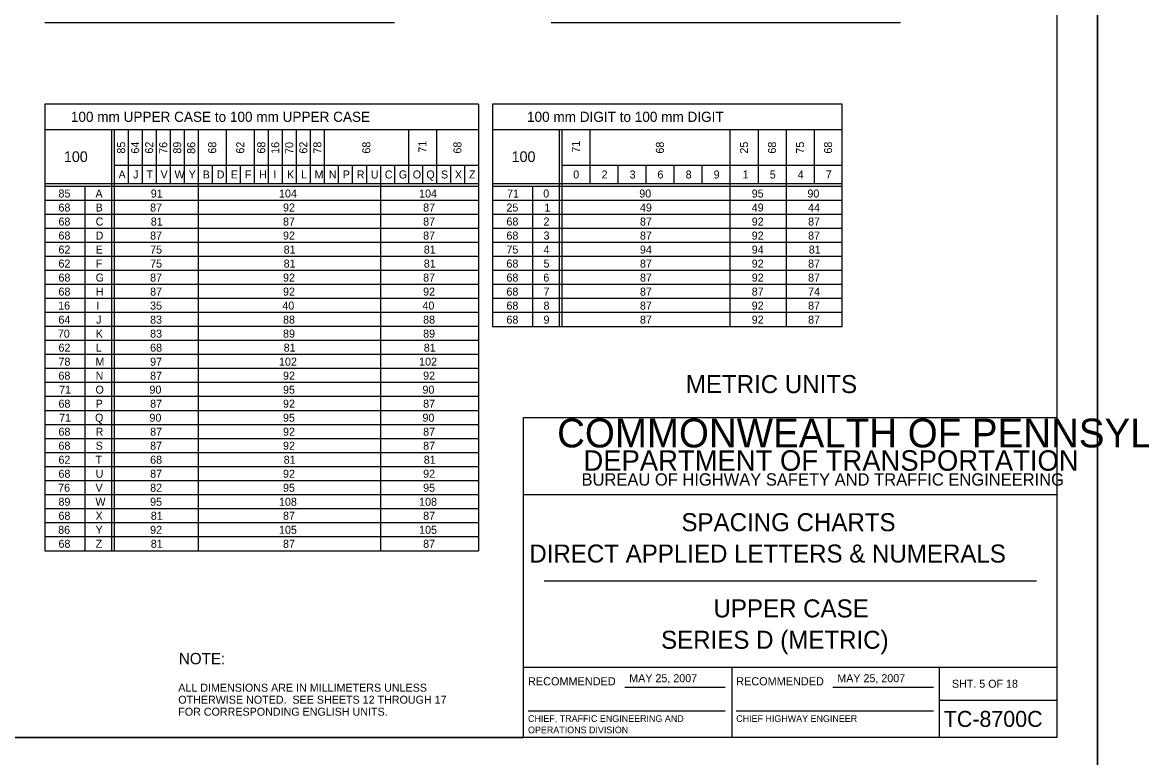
# Model space of a CAD drawing. Extents: x 637580 to 641849, y 297270 to 299646.
# Drawn here: x 638859.5 to 639278.9, y 299059.1 to 299334.6 of the extents above; entities that cross this region are included whole.
import ezdxf

# ---------------------------------------------------------------- set-up
doc = ezdxf.new("R2010")
doc.units = 0
for name, color, linetype in [('1', 7, 'Continuous'), ('2', 7, 'Continuous'), ('XCS-GRID-HVGL', 7, 'Continuous')]:
    doc.layers.add(name, color=color, linetype=linetype)

msp = doc.modelspace()

# ---------------------------------------------------------------- linework, layer by layer
at = {"layer": '1'}
for p, q in [((639247.31, 299066.63), (639247.31, 299630.63)), ((639047.31, 299066.63), (639047.31, 299186.63)), ((639047.31, 299186.63), (639247.31, 299186.63)), ((639247.31, 299157.63), (639047.31, 299157.63)), ((639055.06, 299125.31), (639239.56, 299125.31)), ((639047.31, 299093), (639247.31, 299093)), ((639125.31, 299093), (639125.31, 299066.63)), ((639203.19, 299066.63), (639203.19, 299093)), ((639085.24, 299085.57), (639122.87, 299085.57)), ((639163.24, 299085.57), (639200.87, 299085.57)), ((639048.99, 299076.68), (639122.87, 299076.68)), ((639126.99, 299076.68), (639200.87, 299076.68)), ((639203.19, 299080.63), (639247.31, 299080.63)), ((639247.31, 299066.63), (638461.31, 299066.63)), ((638461.31, 299066.63), (639047.31, 299066.63))]:
    msp.add_line(p, q, dxfattribs=at)
at = {"layer": '2'}
for p, q in [((638867.91, 299334.63), (638998.91, 299334.63)), ((639057.61, 299334.63), (639188.61, 299334.63)), ((639030.41, 299304), (638867.91, 299304)), ((638867.91, 299304), (638867.91, 299136.63)), ((639030.41, 299304), (639030.41, 299136.63)), ((639166.66, 299304), (639035.66, 299304)), ((639035.66, 299304), (639035.66, 299220.63)), ((639166.66, 299220.63), (639166.66, 299304)), ((638867.91, 299294.5), (639030.41, 299294.5)), ((638892.91, 299294.5), (638892.91, 299136.63)), ((638893.91, 299294.5), (638893.91, 299136.63)), ((638899.16, 299294.5), (638899.16, 299274.13)), ((638904.41, 299294.5), (638904.41, 299274.13)), ((638909.66, 299294.5), (638909.66, 299274.13)), ((638914.91, 299294.5), (638914.91, 299274.13)), ((638920.16, 299294.5), (638920.16, 299274.13)), ((638925.41, 299294.5), (638925.41, 299136.63)), ((638935.91, 299294.5), (638935.91, 299274.13)), ((638946.41, 299294.5), (638946.41, 299274.13)), ((638951.66, 299294.5), (638951.66, 299274.13)), ((638956.91, 299294.5), (638956.91, 299274.13)), ((638962.16, 299294.5), (638962.16, 299274.13)), ((638967.41, 299294.5), (638967.41, 299274.13)), ((638972.66, 299294.5), (638972.66, 299274.13)), ((639004.16, 299294.5), (639004.16, 299274.13)), ((639014.66, 299294.5), (639014.66, 299274.13)), ((639035.66, 299294.5), (639166.66, 299294.5)), ((639060.66, 299294.5), (639060.66, 299220.63)), ((639061.66, 299294.5), (639061.66, 299220.63)), ((639072.16, 299294.5), (639072.16, 299274.13)), ((639124.66, 299294.5), (639124.66, 299220.63)), ((639135.16, 299294.5), (639135.16, 299274.13)), ((639145.66, 299294.5), (639145.66, 299220.63)), ((639156.16, 299294.5), (639156.16, 299274.13)), ((638893.91, 299281.13), (639030.41, 299281.13)), ((638930.66, 299281.13), (638930.66, 299274.13)), ((638941.16, 299281.13), (638941.16, 299274.13)), ((638977.91, 299281.13), (638977.91, 299274.13)), ((638983.16, 299281.13), (638983.16, 299274.13)), ((638988.41, 299281.13), (638988.41, 299274.13)), ((638988.41, 299281.13), (638988.41, 299274.13)), ((638993.66, 299281.13), (638993.66, 299136.63)), ((638998.91, 299281.13), (638998.91, 299274.13)), ((639009.41, 299281.13), (639009.41, 299274.13)), ((639019.91, 299281.13), (639019.91, 299274.13)), ((639025.16, 299281.13), (639025.16, 299274.13)), ((639061.66, 299281.13), (639166.66, 299281.13)), ((639082.66, 299281.13), (639082.66, 299274.13)), ((639093.16, 299281.13), (639093.16, 299274.13)), ((639103.66, 299281.13), (639103.66, 299274.13)), ((639114.16, 299281.13), (639114.16, 299274.13)), ((639030.41, 299274.13), (638867.91, 299274.13)), ((639166.66, 299274.13), (639035.66, 299274.13)), ((639030.41, 299273.13), (638867.91, 299273.13)), ((638882.91, 299273.13), (638882.91, 299136.63)), ((639166.66, 299273.13), (639035.66, 299273.13)), ((639050.66, 299273.13), (639050.66, 299220.63)), ((639030.41, 299267.88), (638867.91, 299267.88)), ((639166.66, 299267.88), (639035.66, 299267.88)), ((639030.41, 299262.63), (638867.91, 299262.63)), ((639166.66, 299262.63), (639035.66, 299262.63)), ((639030.41, 299257.38), (638867.91, 299257.38)), ((639166.66, 299257.38), (639035.66, 299257.38)), ((639030.41, 299252.13), (638867.91, 299252.13)), ((639166.66, 299252.13), (639035.66, 299252.13)), ((639030.41, 299246.88), (638867.91, 299246.88)), ((639166.66, 299246.88), (639035.66, 299246.88)), ((639030.41, 299241.63), (638867.91, 299241.63)), ((639166.66, 299241.63), (639035.66, 299241.63)), ((639030.41, 299236.38), (638867.91, 299236.38)), ((639166.66, 299236.38), (639035.66, 299236.38)), ((639030.41, 299231.13), (638867.91, 299231.13)), ((639166.66, 299231.13), (639035.66, 299231.13)), ((639030.41, 299225.88), (638867.91, 299225.88)), ((639166.66, 299225.88), (639035.66, 299225.88)), ((639030.41, 299220.63), (638867.91, 299220.63)), ((639035.66, 299220.63), (639166.66, 299220.63)), ((639030.41, 299215.38), (638867.91, 299215.38)), ((639030.41, 299210.13), (638867.91, 299210.13)), ((639030.41, 299204.88), (638867.91, 299204.88)), ((639030.41, 299199.63), (638867.91, 299199.63)), ((639030.41, 299194.38), (638867.91, 299194.38)), ((639030.41, 299189.13), (638867.91, 299189.13)), ((639030.41, 299183.88), (638867.91, 299183.88)), ((639030.41, 299178.63), (638867.91, 299178.63)), ((639030.41, 299173.38), (638867.91, 299173.38)), ((639030.41, 299168.13), (638867.91, 299168.13)), ((639030.41, 299162.88), (638867.91, 299162.88)), ((639030.41, 299157.63), (638867.91, 299157.63)), ((639030.41, 299152.38), (638867.91, 299152.38)), ((639030.41, 299147.13), (638867.91, 299147.13)), ((639030.41, 299141.88), (638867.91, 299141.88)), ((638867.91, 299136.63), (638867.91, 299136.63)), ((638867.91, 299136.63), (639030.41, 299136.63))]:
    msp.add_line(p, q, dxfattribs=at)
at = {"layer": 'XCS-GRID-HVGL'}
for points in [[(638421.31, 299645.63), (639262.31, 299645.63), (639262.31, 299051.63), (638421.31, 299051.63)], [(639262.31, 299645.63), (640103.31, 299645.63), (640103.31, 299051.63), (639262.31, 299051.63)]]:
    msp.add_lwpolyline(points, close=True, dxfattribs=at)

# ---------------------------------------------------------------- texts
at = {"layer": '1'}
for s, height, p in [('COMMONWEALTH OF PENNSYLVANIA', 10.7828, (639059.9, 299175.36)), ('DEPARTMENT OF TRANSPORTATION', 7.6837, (639069.76, 299166.61)), ('BUREAU OF HIGHWAY SAFETY AND TRAFFIC ENGINEERING', 4.6253, (639069.04, 299161.04)), ('SPACING CHARTS', 6.75, (639106.47, 299143.97)), ('DIRECT APPLIED LETTERS & NUMERALS', 6.75, (639049.47, 299132.22)), ('UPPER CASE', 6.75, (639118.47, 299111.66)), ('SERIES D (METRIC)', 6.75, (639098.84, 299099.91)), ('RECOMMENDED', 3.048, (639048.99, 299086.2)), ('RECOMMENDED', 3.048, (639126.99, 299086.2)), ('SHT. 5 OF 18', 3, (639207.82, 299085.31)), ('TC-8700C', 6, (639204.77, 299070.63)), ('CHIEF, TRAFFIC ENGINEERING AND', 2.5, (639048.99, 299072.51)), ('CHIEF HIGHWAY ENGINEER', 2.5, (639126.99, 299072.51)), ('OPERATIONS DIVISION', 2.5, (639048.99, 299068.26))]:
    msp.add_text(s, height=height, dxfattribs=at).set_placement(p)
at = {"layer": '2'}
for s, height, p in [('100 mm UPPER CASE to 100 mm UPPER CASE', 3.8, (638877.7, 299297.35)), ('100 mm DIGIT to 100 mm DIGIT', 3.8, (639048.61, 299297.35)), ('100', 4, (638875.1, 299282.31)), ('100', 4, (639042.85, 299282.31)), ('A', 3, (638895.56, 299276.13)), ('J', 3, (638901.04, 299276.13)), ('T', 3, (638906.04, 299276.13)), ('V', 3, (638911.31, 299276.13)), ('W', 3, (638916.53, 299276.13)), ('Y', 3, (638921.84, 299276.13)), ('B', 3, (638927.1, 299276.13)), ('D', 3, (638932.35, 299276.13)), ('E', 3, (638937.62, 299276.13)), ('F', 3, (638942.92, 299276.13)), ('H', 3, (638948.19, 299276.13)), ('I', 3, (638953.6, 299276.13)), ('K', 3, (638958.69, 299276.13)), ('L', 3, (638963.94, 299276.13)), ('M', 3, (638969.03, 299276.13)), ('N', 3, (638974.35, 299276.13)), ('P', 3, (638979.6, 299276.13)), ('R', 3, (638984.85, 299276.13)), ('U', 3, (638990.09, 299276.13)), ('C', 3, (638995.35, 299276.13)), ('G', 3, (639000.6, 299276.13)), ('O', 3, (639005.81, 299276.13)), ('Q', 3, (639010.88, 299276.13)), ('S', 3, (639016.37, 299276.13)), ('X', 3, (639021.59, 299276.13)), ('Z', 3, (639026.85, 299276.13)), ('0', 3, (639065.93, 299276.13)), ('2', 3, (639076.56, 299276.13)), ('3', 3, (639087.06, 299276.13)), ('6', 3, (639097.48, 299276.13)), ('8', 3, (639108.06, 299276.13)), ('9', 3, (639118.55, 299276.13)), ('1', 3, (639129.4, 299276.13)), ('5', 3, (639139.56, 299276.13)), ('4', 3, (639150.06, 299276.13)), ('7', 3, (639160.56, 299276.13)), ('85', 3, (638873.06, 299269)), ('A', 3, (638886.93, 299269)), ('91', 3, (638907.65, 299269)), ('104', 3, (638955.69, 299269)), ('104', 3, (639008.19, 299269)), ('71', 3, (639041.15, 299269)), ('0', 3, (639054.68, 299269)), ('90', 3, (639090.68, 299269)), ('95', 3, (639132.81, 299269)), ('90', 3, (639153.68, 299269)), ('68', 3, (638873.06, 299263.75)), ('B', 3, (638886.98, 299263.75)), ('87', 3, (638907.4, 299263.75)), ('92', 3, (638957.19, 299263.75)), ('87', 3, (639009.69, 299263.75)), ('25', 3, (639040.9, 299263.75)), ('1', 3, (639055.15, 299263.75)), ('49', 3, (639090.93, 299263.75)), ('49', 3, (639132.81, 299263.75)), ('44', 3, (639153.93, 299263.75)), ('68', 3, (638873.06, 299258.5)), ('C', 3, (638886.98, 299258.5)), ('81', 3, (638907.65, 299258.5)), ('87', 3, (638957.19, 299258.5)), ('87', 3, (639009.69, 299258.5)), ('68', 3, (639040.9, 299258.5)), ('2', 3, (639054.81, 299258.5)), ('87', 3, (639090.93, 299258.5)), ('92', 3, (639132.81, 299258.5)), ('87', 3, (639153.93, 299258.5)), ('68', 3, (638873.06, 299253.25)), ('D', 3, (638886.98, 299253.25)), ('87', 3, (638907.4, 299253.25)), ('92', 3, (638957.19, 299253.25)), ('87', 3, (639009.69, 299253.25)), ('68', 3, (639040.9, 299253.25)), ('3', 3, (639054.81, 299253.25)), ('87', 3, (639090.93, 299253.25)), ('92', 3, (639132.81, 299253.25)), ('87', 3, (639153.93, 299253.25)), ('62', 3, (638873.06, 299248)), ('E', 3, (638886.99, 299248)), ('75', 3, (638907.4, 299248)), ('81', 3, (638957.44, 299248)), ('81', 3, (639009.94, 299248)), ('75', 3, (639040.9, 299248)), ('4', 3, (639054.81, 299248)), ('94', 3, (639090.93, 299248)), ('94', 3, (639132.81, 299248)), ('81', 3, (639154.18, 299248)), ('62', 3, (638873.06, 299242.75)), ('F', 3, (638887.05, 299242.75)), ('75', 3, (638907.4, 299242.75)), ('81', 3, (638957.44, 299242.75)), ('81', 3, (639009.94, 299242.75)), ('68', 3, (639040.9, 299242.75)), ('5', 3, (639054.81, 299242.75)), ('87', 3, (639090.93, 299242.75)), ('92', 3, (639132.81, 299242.75)), ('87', 3, (639153.93, 299242.75)), ('68', 3, (638873.06, 299237.5)), ('G', 3, (638886.98, 299237.5)), ('87', 3, (638907.4, 299237.5)), ('92', 3, (638957.19, 299237.5)), ('87', 3, (639009.69, 299237.5)), ('68', 3, (639040.9, 299237.5)), ('6', 3, (639054.73, 299237.5)), ('87', 3, (639090.93, 299237.5)), ('92', 3, (639132.81, 299237.5)), ('87', 3, (639153.93, 299237.5)), ('68', 3, (638873.06, 299232.25)), ('H', 3, (638887.06, 299232.25)), ('87', 3, (638907.4, 299232.25)), ('92', 3, (638957.19, 299232.25)), ('92', 3, (639009.69, 299232.25)), ('68', 3, (639040.9, 299232.25)), ('7', 3, (639054.81, 299232.25)), ('87', 3, (639090.93, 299232.25)), ('87', 3, (639132.81, 299232.25)), ('74', 3, (639153.93, 299232.25)), ('16', 3, (638872.94, 299227)), ('I', 3, (638887.23, 299227)), ('35', 3, (638907.4, 299227)), ('40', 3, (638956.94, 299227)), ('40', 3, (639009.44, 299227)), ('68', 3, (639040.9, 299227)), ('8', 3, (639054.81, 299227)), ('87', 3, (639090.93, 299227)), ('92', 3, (639132.81, 299227)), ('87', 3, (639153.93, 299227)), ('64', 3, (638873.06, 299221.75)), ('J', 3, (638887.17, 299221.75)), ('83', 3, (638907.4, 299221.75)), ('88', 3, (638957.19, 299221.75)), ('88', 3, (639009.69, 299221.75)), ('68', 3, (639040.9, 299221.75)), ('9', 3, (639054.8, 299221.75)), ('87', 3, (639090.93, 299221.75)), ('92', 3, (639132.81, 299221.75)), ('87', 3, (639153.93, 299221.75)), ('70', 3, (638872.81, 299216.5)), ('K', 3, (638887.06, 299216.5)), ('83', 3, (638907.4, 299216.5)), ('89', 3, (638957.19, 299216.5)), ('89', 3, (639009.69, 299216.5)), ('62', 3, (638873.06, 299211.25)), ('L', 3, (638887.06, 299211.25)), ('68', 3, (638907.4, 299211.25)), ('81', 3, (638957.44, 299211.25)), ('81', 3, (639009.94, 299211.25)), ('78', 3, (638873.06, 299206)), ('M', 3, (638886.91, 299206)), ('97', 3, (638907.4, 299206)), ('102', 3, (638955.69, 299206)), ('102', 3, (639008.19, 299206)), ('68', 3, (638873.06, 299200.75)), ('N', 3, (638886.98, 299200.75)), ('87', 3, (638907.4, 299200.75)), ('92', 3, (638957.19, 299200.75)), ('92', 3, (639009.69, 299200.75)), ('METRIC UNITS', 6.75, (639108.11, 299195.72)), ('71', 3, (638873.31, 299195.5)), ('O', 3, (638886.93, 299195.5)), ('90', 3, (638907.15, 299195.5)), ('95', 3, (638957.19, 299195.5)), ('90', 3, (639009.44, 299195.5)), ('68', 3, (638873.06, 299190.25)), ('P', 3, (638886.98, 299190.25)), ('87', 3, (638907.4, 299190.25)), ('92', 3, (638957.19, 299190.25)), ('87', 3, (639009.69, 299190.25)), ('71', 3, (638873.31, 299185)), ('Q', 3, (638886.75, 299185)), ('90', 3, (638907.15, 299185)), ('95', 3, (638957.19, 299185)), ('90', 3, (639009.44, 299185)), ('68', 3, (638873.06, 299179.75)), ('R', 3, (638886.98, 299179.75)), ('87', 3, (638907.4, 299179.75)), ('92', 3, (638957.19, 299179.75)), ('87', 3, (639009.69, 299179.75)), ('68', 3, (638873.06, 299174.5)), ('S', 3, (638886.99, 299174.5)), ('87', 3, (638907.4, 299174.5)), ('92', 3, (638957.19, 299174.5)), ('87', 3, (639009.69, 299174.5)), ('62', 3, (638873.06, 299169.25)), ('T', 3, (638886.92, 299169.25)), ('68', 3, (638907.4, 299169.25)), ('81', 3, (638957.44, 299169.25)), ('81', 3, (639009.94, 299169.25)), ('68', 3, (638873.06, 299164)), ('U', 3, (638886.97, 299164)), ('87', 3, (638907.4, 299164)), ('92', 3, (638957.19, 299164)), ('92', 3, (639009.69, 299164)), ('76', 3, (638872.94, 299158.75)), ('V', 3, (638886.93, 299158.75)), ('82', 3, (638907.4, 299158.75)), ('95', 3, (638957.19, 299158.75)), ('95', 3, (639009.69, 299158.75)), ('89', 3, (638873.06, 299153.5)), ('W', 3, (638886.91, 299153.5)), ('95', 3, (638907.4, 299153.5)), ('108', 3, (638955.69, 299153.5)), ('108', 3, (639008.19, 299153.5)), ('68', 3, (638873.06, 299148.25)), ('X', 3, (638886.97, 299148.25)), ('81', 3, (638907.65, 299148.25)), ('87', 3, (638957.19, 299148.25)), ('87', 3, (639009.69, 299148.25)), ('86', 3, (638872.94, 299143)), ('Y', 3, (638886.97, 299143)), ('92', 3, (638907.4, 299143)), ('105', 3, (638955.69, 299143)), ('105', 3, (639008.19, 299143)), ('68', 3, (638873.06, 299137.75)), ('Z', 3, (638886.98, 299137.75)), ('81', 3, (638907.65, 299137.75)), ('87', 3, (638957.19, 299137.75)), ('87', 3, (639009.69, 299137.75)), ('NOTE:', 4.25, (638918.16, 299094.1)), ('MAY 25, 2007', 3, (639086.93, 299087.39)), ('ALL DIMENSIONS ARE IN MILLIMETERS UNLESS', 3, (638917.94, 299083.83)), ('OTHERWISE NOTED.  SEE SHEETS 12 THROUGH 17', 3, (638917.94, 299079.33)), ('FOR CORRESPONDING ENGLISH UNITS.', 3, (638917.94, 299074.83))]:
    msp.add_text(s, height=height, dxfattribs=at).set_placement(p)
for s, rotation, p in [('85', 90, (638898.04, 299285.46)), ('64', 90, (638903.29, 299285.46)), ('62', 90, (638908.54, 299285.46)), ('76', 90, (638913.79, 299285.38)), ('89', 90, (638919.04, 299285.45)), ('86', 90, (638924.29, 299285.38)), ('68', 90, (638932.16, 299285.46)), ('62', 90, (638942.66, 299285.46)), ('68', 90, (638950.54, 299285.46)), ('16', 90, (638955.79, 299285.38)), ('70', 90, (638961.04, 299285.33)), ('62', 90, (638966.29, 299285.46)), ('78', 90, (638971.54, 299285.46)), ('68', 90, (638989.91, 299285.46)), ('71', 90, (639010.91, 299285.81)), ('68', 90, (639024.04, 299285.46)), ('71', 90, (639068.41, 299285.81)), ('68', 90, (639099.91, 299285.46)), ('25', 90, (639131.41, 299285.46)), ('68', 90, (639141.91, 299285.46)), ('75', 90, (639152.41, 299285.46)), ('68', 90, (639162.91, 299285.46)), ('MAY 25, 2007', 360, (639164.88, 299087.39))]:
    msp.add_text(s, height=3, rotation=rotation, dxfattribs=at).set_placement(p)

doc.saveas('drawing.dxf')
